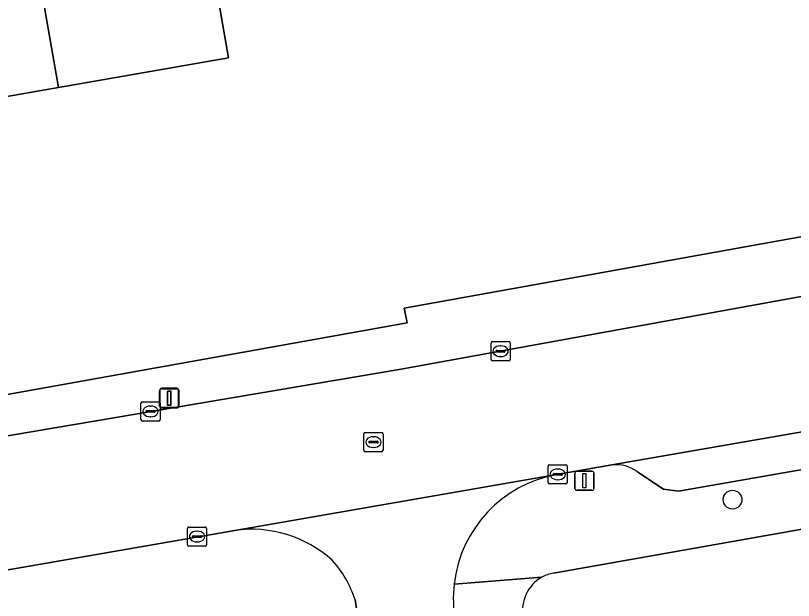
# Model space of a CAD drawing. Extents: x 162879 to 165540, y 384011 to 385181.
# Drawn here: x 164004.33 to 164044.99, y 384699.15 to 384729.69 of the extents above; entities that cross this region are included whole.
import ezdxf

# ---------------------------------------------------------------- set-up
doc = ezdxf.new("R2010")
doc.units = 0
for name, color, linetype in [('IMGEO_Boom', 7, 'Continuous'), ('IMGEO_Erf', 7, 'Continuous'), ('IMGEO_Kolk', 7, 'Continuous'), ('IMGEO_Lichtmast', 7, 'Continuous'), ('IMGEO_Pand', 7, 'Continuous'), ('IMGEO_Parkeervlak_open', 7, 'Continuous'), ('IMGEO_Rijbaan_lokaal_gesloten', 7, 'Continuous'), ('IMGEO_Rijbaan_lokaal_open', 7, 'Continuous'), ('IMGEO_Rioolput', 7, 'Continuous'), ('IMGEO_Voetpad_open', 7, 'Continuous')]:
    doc.layers.add(name, color=color, linetype=linetype)

msp = doc.modelspace()

# ---------------------------------------------------------------- linework, layer by layer
at = {"layer": 'IMGEO_Boom'}
msp.add_circle((164041.81, 384704.412), 0.489, dxfattribs=at)
at = {"layer": 'IMGEO_Erf'}
for points in [[(163991.249, 384709.715), (163991.5, 384707.688), (164000, 384709.209), (164024.805, 384713.649), (164024.638, 384714.407), (164048.177, 384718.648), (164048.126, 384718.798), (164048.199, 384718.811), (164051.04, 384719.309), (164054.811, 384719.97), (164057.941, 384720.519), (164077.317, 384723.921), (164085.816, 384725.283), (164087.894, 384725.618), (164088.157, 384724.553), (164118.206, 384729.824), (164114.812, 384750)], [(164083.36, 384709.573), (164032.452, 384700.578)]]:
    msp.add_lwpolyline(points, dxfattribs=at)
msp.add_lwpolyline([(164014, 384735.876), (164015.465, 384727.486), (164006.58, 384725.935), (164000, 384724.786), (163997.832, 384724.407), (163998.085, 384722.968), (163998.641, 384719.799), (163997.512, 384719.601), (163991.934, 384718.621), (163991.378, 384721.787), (163990.852, 384724.78), (163993.807, 384725.299), (163993.671, 384726.078), (163993.386, 384726.028), (163993.097, 384727.673), (163993.108, 384729.5), (163993.344, 384731.311), (163993.641, 384731.268), (163993.619, 384731.117), (163996.416, 384731.608), (163996.215, 384732.75), (164000, 384733.415), (164005.108, 384734.313)], close=True, dxfattribs=at)
for centre, radius, start, end in [((164032.808, 384698.636), 1.976, 119.3978, 189.9648), ((164032.807, 384698.628), 1.982, 100.3202, 119.2709)]:
    msp.add_arc(centre, radius, start, end, dxfattribs=at)
at = {"layer": 'IMGEO_Kolk'}
for p, q in [((164029.185, 384711.739), (164029.185, 384712.591)), ((164029.26, 384712.665), (164030.112, 384712.665)), ((164029.673, 384712.445), (164029.698, 384712.445)), ((164030.186, 384712.591), (164030.186, 384711.739)), ((164029.444, 384712.159), (164029.444, 384712.171)), ((164029.882, 384712.122), (164029.484, 384712.122)), ((164029.487, 384712.208), (164029.885, 384712.208)), ((164029.928, 384712.171), (164029.928, 384712.159)), ((164030.112, 384711.665), (164029.26, 384711.665)), ((164029.696, 384711.885), (164029.671, 384711.885)), ((164010.889, 384708.591), (164010.889, 384709.443)), ((164010.964, 384709.517), (164011.816, 384709.517)), ((164011.377, 384709.297), (164011.402, 384709.297)), ((164011.89, 384709.443), (164011.89, 384708.591)), ((164011.148, 384709.011), (164011.148, 384709.023)), ((164011.586, 384708.974), (164011.188, 384708.974)), ((164011.191, 384709.06), (164011.589, 384709.06)), ((164011.632, 384709.023), (164011.632, 384709.011)), ((164011.816, 384708.517), (164010.964, 384708.517)), ((164011.4, 384708.737), (164011.375, 384708.737)), ((164032.172, 384705.307), (164032.172, 384706.159)), ((164032.247, 384706.233), (164033.099, 384706.233)), ((164032.66, 384706.013), (164032.685, 384706.013)), ((164033.173, 384706.159), (164033.173, 384705.307)), ((164032.431, 384705.727), (164032.431, 384705.739)), ((164032.869, 384705.69), (164032.471, 384705.69)), ((164032.474, 384705.776), (164032.872, 384705.776)), ((164032.915, 384705.739), (164032.915, 384705.727)), ((164033.099, 384705.233), (164032.247, 384705.233)), ((164032.683, 384705.453), (164032.658, 384705.453)), ((164013.32, 384702.058), (164013.32, 384702.91)), ((164013.395, 384702.984), (164014.247, 384702.984)), ((164013.808, 384702.764), (164013.833, 384702.764)), ((164014.321, 384702.91), (164014.321, 384702.058)), ((164013.579, 384702.478), (164013.579, 384702.49)), ((164014.017, 384702.441), (164013.619, 384702.441)), ((164013.622, 384702.527), (164014.02, 384702.527)), ((164014.063, 384702.49), (164014.063, 384702.478)), ((164014.247, 384701.984), (164013.395, 384701.984)), ((164013.831, 384702.204), (164013.806, 384702.204))]:
    msp.add_line(p, q, dxfattribs=at)
for points in [[(164029.185, 384711.739), (164029.185, 384712.591)], [(164029.26, 384712.665), (164030.112, 384712.665)], [(164030.186, 384712.591), (164030.186, 384711.739)], [(164030.112, 384711.665), (164029.26, 384711.665)], [(164010.889, 384708.591), (164010.889, 384709.443)], [(164010.964, 384709.517), (164011.816, 384709.517)], [(164011.89, 384709.443), (164011.89, 384708.591)], [(164011.816, 384708.517), (164010.964, 384708.517)], [(164032.172, 384705.307), (164032.172, 384706.159)], [(164032.247, 384706.233), (164033.099, 384706.233)], [(164033.173, 384706.159), (164033.173, 384705.307)], [(164033.099, 384705.233), (164032.247, 384705.233)], [(164013.32, 384702.058), (164013.32, 384702.91)], [(164013.395, 384702.984), (164014.247, 384702.984)], [(164014.321, 384702.91), (164014.321, 384702.058)], [(164014.247, 384701.984), (164013.395, 384701.984)]]:
    msp.add_lwpolyline(points, dxfattribs=at)
for centre, radius, start, end in [((164029.262, 384712.589), 0.0765, 91.552, 178.448), ((164029.262, 384712.589), 0.0765, 91.552, 178.448), ((164030.11, 384712.589), 0.0765, 1.552, 88.448), ((164030.11, 384712.589), 0.0765, 1.552, 88.448), ((164029.484, 384712.168), 0.0403, 85.8775, 175.7526), ((164029.481, 384712.158), 0.0366, 178.938, 274.7102), ((164029.885, 384712.165), 0.043, 264.8664, 352.4533), ((164029.889, 384712.17), 0.0386, 1.7309, 96.639), ((164029.262, 384711.741), 0.0765, 181.552, 268.448), ((164029.262, 384711.741), 0.0765, 181.552, 268.448), ((164030.11, 384711.741), 0.0765, 271.552, 358.448), ((164030.11, 384711.741), 0.0765, 271.552, 358.448), ((164010.966, 384709.441), 0.0765, 91.552, 178.448), ((164010.966, 384709.441), 0.0765, 91.552, 178.448), ((164011.814, 384709.441), 0.0765, 1.552, 88.448), ((164011.814, 384709.441), 0.0765, 1.552, 88.448), ((164011.188, 384709.02), 0.0403, 85.8775, 175.7526), ((164011.185, 384709.01), 0.0366, 178.938, 274.7102), ((164011.589, 384709.017), 0.043, 264.8664, 352.4533), ((164011.593, 384709.022), 0.0386, 1.7309, 96.639), ((164010.966, 384708.593), 0.0765, 181.552, 268.448), ((164010.966, 384708.593), 0.0765, 181.552, 268.448), ((164011.814, 384708.593), 0.0765, 271.552, 358.448), ((164011.814, 384708.593), 0.0765, 271.552, 358.448), ((164032.249, 384706.157), 0.0765, 91.552, 178.448), ((164032.249, 384706.157), 0.0765, 91.552, 178.448), ((164033.097, 384706.157), 0.0765, 1.552, 88.448), ((164033.097, 384706.157), 0.0765, 1.552, 88.448), ((164032.471, 384705.736), 0.0403, 85.8775, 175.7526), ((164032.468, 384705.726), 0.0366, 178.938, 274.7102), ((164032.872, 384705.733), 0.043, 264.8664, 352.4533), ((164032.876, 384705.738), 0.0386, 1.7309, 96.639), ((164032.249, 384705.309), 0.0765, 181.552, 268.448), ((164032.249, 384705.309), 0.0765, 181.552, 268.448), ((164033.097, 384705.309), 0.0765, 271.552, 358.448), ((164033.097, 384705.309), 0.0765, 271.552, 358.448), ((164013.397, 384702.908), 0.0765, 91.552, 178.448), ((164013.397, 384702.908), 0.0765, 91.552, 178.448), ((164014.245, 384702.908), 0.0765, 1.552, 88.448), ((164014.245, 384702.908), 0.0765, 1.552, 88.448), ((164013.619, 384702.487), 0.0403, 85.8775, 175.7526), ((164013.616, 384702.477), 0.0366, 178.938, 274.7102), ((164014.02, 384702.484), 0.043, 264.8664, 352.4533), ((164014.024, 384702.489), 0.0386, 1.7309, 96.639), ((164013.397, 384702.06), 0.0765, 181.552, 268.448), ((164013.397, 384702.06), 0.0765, 181.552, 268.448), ((164014.245, 384702.06), 0.0765, 271.552, 358.448), ((164014.245, 384702.06), 0.0765, 271.552, 358.448)]:
    msp.add_arc(centre, radius, start, end, dxfattribs=at)
for centre, major_axis, ratio, start_param, end_param in [((164029.672, 384712.165), (-0.387, 0.002), 0.722429, 4.712389, 7.853982), ((164029.697, 384712.165), (-0.39, 0.002), 0.717154, 1.570796, 4.712389), ((164011.376, 384709.017), (-0.387, 0.002), 0.722429, 4.712389, 7.853982), ((164011.401, 384709.017), (-0.39, 0.002), 0.717154, 1.570796, 4.712389), ((164032.659, 384705.733), (-0.387, 0.002), 0.722429, 4.712389, 7.853982), ((164032.684, 384705.733), (-0.39, 0.002), 0.717154, 1.570796, 4.712389), ((164013.807, 384702.484), (-0.387, 0.002), 0.722429, 4.712389, 7.853982), ((164013.832, 384702.484), (-0.39, 0.002), 0.717154, 1.570796, 4.712389)]:
    msp.add_ellipse(centre, major_axis=major_axis, ratio=ratio, start_param=start_param, end_param=end_param, dxfattribs=at)
at = {"layer": 'IMGEO_Lichtmast'}
for p, q in [((164011.864, 384709.3), (164011.864, 384710.1)), ((164011.864, 384710.1), (164011.864, 384709.3)), ((164011.872, 384709.327), (164011.872, 384710.127)), ((164011.872, 384710.127), (164011.872, 384709.327)), ((164011.964, 384710.2), (164012.754, 384710.2)), ((164012.754, 384710.2), (164011.964, 384710.2)), ((164011.972, 384710.227), (164012.762, 384710.227)), ((164012.762, 384710.227), (164011.972, 384710.227)), ((164012.854, 384710.1), (164012.854, 384709.3)), ((164012.854, 384709.3), (164012.854, 384710.1)), ((164012.862, 384710.127), (164012.862, 384709.327)), ((164012.862, 384709.327), (164012.862, 384710.127)), ((164012.754, 384709.2), (164011.964, 384709.2)), ((164011.964, 384709.2), (164012.754, 384709.2)), ((164012.762, 384709.227), (164011.972, 384709.227)), ((164011.972, 384709.227), (164012.762, 384709.227)), ((164033.673, 384705.899), (164034.463, 384705.899)), ((164034.463, 384705.899), (164033.673, 384705.899)), ((164033.573, 384704.999), (164033.573, 384705.799)), ((164033.573, 384705.799), (164033.573, 384704.999)), ((164034.563, 384705.799), (164034.563, 384704.999)), ((164034.563, 384704.999), (164034.563, 384705.799)), ((164034.463, 384704.899), (164033.673, 384704.899)), ((164033.673, 384704.899), (164034.463, 384704.899))]:
    msp.add_line(p, q, dxfattribs=at)
for points in [[(164012.284, 384710.075), (164012.434, 384710.075), (164012.434, 384709.325), (164012.284, 384709.325), (164012.284, 384710.075)], [(164012.292, 384710.102), (164012.442, 384710.102), (164012.442, 384709.352), (164012.292, 384709.352), (164012.292, 384710.102)], [(164033.993, 384705.774), (164034.143, 384705.774), (164034.143, 384705.024), (164033.993, 384705.024), (164033.993, 384705.774)]]:
    msp.add_lwpolyline(points, dxfattribs=at)
for centre, start, end in [((164011.964, 384710.1), 90, 180), ((164011.964, 384710.1), 90, 180), ((164011.972, 384710.127), 90, 180), ((164011.972, 384710.127), 90, 180), ((164012.754, 384710.1), 0, 90), ((164012.754, 384710.1), 360, 90), ((164012.762, 384710.127), 0, 90), ((164012.762, 384710.127), 360, 90), ((164011.964, 384709.3), 180, 270), ((164011.964, 384709.3), 180, 270), ((164011.972, 384709.327), 180, 270), ((164011.972, 384709.327), 180, 270), ((164012.754, 384709.3), 270, 0), ((164012.754, 384709.3), 270, 0), ((164012.762, 384709.327), 270, 0), ((164012.762, 384709.327), 270, 0), ((164033.673, 384705.799), 90, 180), ((164033.673, 384705.799), 90, 180), ((164034.463, 384705.799), 0, 90), ((164034.463, 384705.799), 360, 90), ((164033.673, 384704.999), 180, 270), ((164033.673, 384704.999), 180, 270), ((164034.463, 384704.999), 270, 0), ((164034.463, 384704.999), 270, 0)]:
    msp.add_arc(centre, 0.1, start, end, dxfattribs=at)
at = {"layer": 'IMGEO_Pand'}
for points in [[(164006.58, 384725.935), (164015.465, 384727.486), (164014, 384735.876), (164005.108, 384734.313)], [(163991.378, 384721.787), (163998.085, 384722.968), (163997.832, 384724.407), (164000, 384724.786), (164006.58, 384725.935), (164005.108, 384734.313), (164000, 384733.415), (163996.215, 384732.75), (163996.416, 384731.608), (163993.619, 384731.117), (163993.641, 384731.268), (163993.344, 384731.311), (163993.108, 384729.5), (163993.097, 384727.673), (163993.386, 384726.028), (163993.671, 384726.078), (163993.807, 384725.299), (163990.852, 384724.78)]]:
    msp.add_lwpolyline(points, close=True, dxfattribs=at)
at = {"layer": 'IMGEO_Parkeervlak_open'}
for points in [[(164081.183, 384712.545), (164082.176, 384713.82), (164083.217, 384714.49), (164061.537, 384710.734), (164035.501, 384706.224)], [(164036.856, 384705.846), (164038.196, 384704.954), (164038.981, 384704.861), (164080.475, 384712.09)]]:
    msp.add_lwpolyline(points, dxfattribs=at)
msp.add_arc((164035.723, 384704.402), 1.836, 51.8809, 96.9444, dxfattribs=at)
at = {"layer": 'IMGEO_Rijbaan_lokaal_gesloten'}
for points in [[(164123.872, 384728.793), (164118.192, 384727.8), (164086.346, 384722.231), (164077.866, 384720.748), (164059.782, 384717.585), (164058.518, 384717.364), (164055.331, 384716.799), (164051.621, 384716.141), (164048.762, 384715.624), (164024.385, 384711.216), (164000, 384707.088)], [(163997.389, 384699.611), (164015.802, 384702.806), (164032.633, 384705.727), (164035.501, 384706.224), (164061.537, 384710.734), (164083.217, 384714.49), (164089.928, 384715.653), (164106.593, 384718.668), (164106.759, 384718.699), (164108.973, 384719.088), (164145.228, 384725.459)]]:
    msp.add_lwpolyline(points, dxfattribs=at)
at = {"layer": 'IMGEO_Rijbaan_lokaal_open'}
for points in [[(164032.633, 384705.727), (164015.802, 384702.806)], [(164022.081, 384699.179), (164022.159, 384698.726), (164025.155, 384681.332), (164030.085, 384682.201), (164027.998, 384694.221)]]:
    msp.add_lwpolyline(points, dxfattribs=at)
for centre, radius, start, end in [((164033.794, 384699.25), 6.58, 100.1595, 173.3919), ((164016.671, 384696.558), 6.308, 48.1793, 97.9154), ((164016.742, 384697.477), 5.604, 17.6814, 42.4471), ((164033.798, 384699.252), 6.584, 173.4183, 190.2654)]:
    msp.add_arc(centre, radius, start, end, dxfattribs=at)
at = {"layer": 'IMGEO_Rioolput'}
for p, q in [((164022.54, 384706.991), (164022.54, 384707.843)), ((164022.615, 384707.917), (164023.467, 384707.917)), ((164023.028, 384707.697), (164023.053, 384707.697)), ((164023.541, 384707.843), (164023.541, 384706.991)), ((164022.799, 384707.411), (164022.799, 384707.423)), ((164023.237, 384707.374), (164022.839, 384707.374)), ((164022.842, 384707.46), (164023.24, 384707.46)), ((164023.051, 384707.137), (164023.026, 384707.137)), ((164023.283, 384707.423), (164023.283, 384707.411)), ((164023.467, 384706.917), (164022.615, 384706.917))]:
    msp.add_line(p, q, dxfattribs=at)
for points in [[(164022.54, 384706.991), (164022.54, 384707.843)], [(164022.615, 384707.917), (164023.467, 384707.917)], [(164023.541, 384707.843), (164023.541, 384706.991)], [(164023.467, 384706.917), (164022.615, 384706.917)]]:
    msp.add_lwpolyline(points, dxfattribs=at)
for centre, radius, start, end in [((164022.617, 384707.841), 0.0765, 91.552, 178.448), ((164022.617, 384707.841), 0.0765, 91.552, 178.448), ((164023.465, 384707.841), 0.0765, 1.552, 88.448), ((164023.465, 384707.841), 0.0765, 1.552, 88.448), ((164022.839, 384707.42), 0.0403, 85.8775, 175.7526), ((164022.836, 384707.41), 0.0366, 178.938, 274.7102), ((164023.24, 384707.417), 0.043, 264.8664, 352.4533), ((164023.244, 384707.422), 0.0386, 1.7309, 96.639), ((164022.617, 384706.993), 0.0765, 181.552, 268.448), ((164022.617, 384706.993), 0.0765, 181.552, 268.448), ((164023.465, 384706.993), 0.0765, 271.552, 358.448), ((164023.465, 384706.993), 0.0765, 271.552, 358.448)]:
    msp.add_arc(centre, radius, start, end, dxfattribs=at)
for centre, major_axis, ratio, start_param, end_param in [((164023.027, 384707.417), (-0.387, 0.002), 0.722429, 4.712389, 7.853982), ((164023.052, 384707.417), (-0.39, 0.002), 0.717154, 1.570796, 4.712389)]:
    msp.add_ellipse(centre, major_axis=major_axis, ratio=ratio, start_param=start_param, end_param=end_param, dxfattribs=at)
at = {"layer": 'IMGEO_Voetpad_open'}
for points in [[(164024.385, 384711.216), (164048.762, 384715.624), (164048.199, 384718.811), (164048.126, 384718.798), (164048.177, 384718.648), (164024.638, 384714.407), (164024.805, 384713.649), (164000, 384709.209), (163991.5, 384707.688), (163986.591, 384706.78), (163920.553, 384695.282), (163915.582, 384694.452), (163886.647, 384689.276)], [(164080.475, 384712.09), (164038.981, 384704.861), (164038.196, 384704.954), (164036.856, 384705.846)], [(163888.646, 384687.547), (163889.259, 384687.653), (163915.898, 384692.25), (163915.808, 384692.729), (163920.843, 384693.601), (163920.933, 384693.119), (163986.876, 384704.755), (163986.786, 384705.225), (163991.099, 384705.993), (163991.189, 384705.522), (164000, 384707.088), (164024.385, 384711.216)], [(164032.452, 384700.578), (164083.36, 384709.573)], [(164035.501, 384706.224), (164032.633, 384705.727)], [(164015.802, 384702.806), (163997.389, 384699.611)], [(164031.838, 384700.357), (164027.257, 384700.007)], [(164027.257, 384700.007), (164031.838, 384700.357)], [(164017.473, 384697.828), (164022.159, 384698.726), (164022.081, 384699.179)]]:
    msp.add_lwpolyline(points, dxfattribs=at)
for centre, radius, start, end in [((164035.723, 384704.402), 1.836, 51.8809, 96.9444), ((164033.794, 384699.25), 6.58, 100.1595, 173.3919), ((164016.671, 384696.558), 6.308, 48.1793, 97.9154), ((164016.742, 384697.477), 5.604, 17.6814, 42.4471), ((164032.808, 384698.636), 1.976, 119.3978, 189.9648), ((164032.807, 384698.628), 1.982, 100.3202, 119.2709), ((164033.798, 384699.252), 6.584, 173.4183, 190.2654)]:
    msp.add_arc(centre, radius, start, end, dxfattribs=at)

doc.saveas('drawing.dxf')
